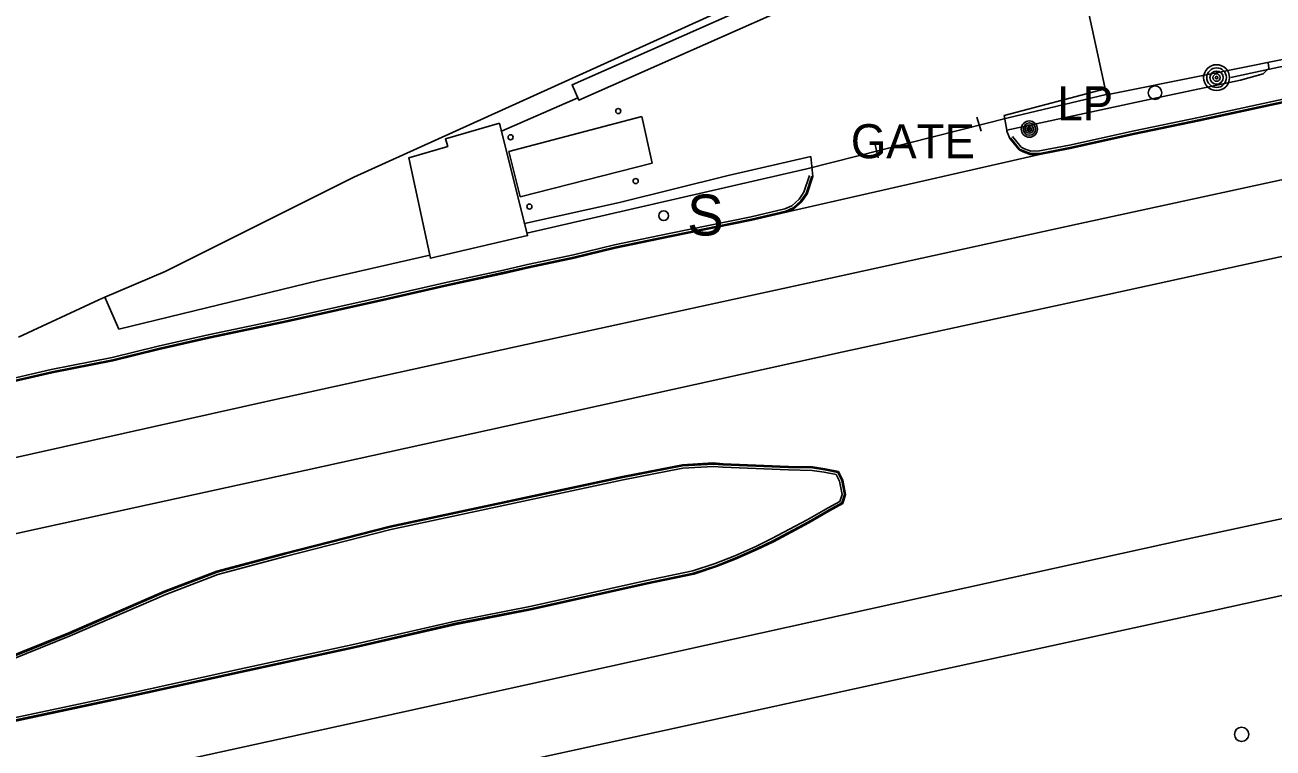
# Model space of a CAD drawing. Extents: x 368532 to 392481, y 10654822 to 10676899.
# Drawn here: x 388211.3 to 388394.5, y 10658604.7 to 10658710.8 of the extents above; entities that cross this region are included whole.
import ezdxf

# ---------------------------------------------------------------- set-up
doc = ezdxf.new("R2010")
doc.units = 0
for name, color, linetype in [('p_Catenary', 7, 'Continuous'), ('p_dtm sidewalk', 7, 'Continuous'), ('p_road - paved curb', 7, 'Continuous'), ('p_road general road feature', 7, 'Continuous'), ('p_road paint stripe', 7, 'Continuous'), ('p_structure building', 7, 'Continuous'), ('p_structure fence', 7, 'Continuous'), ('p_structure sign', 7, 'Continuous'), ('p_structure unidentified', 7, 'Continuous'), ('p_utility general pole', 7, 'Continuous'), ('p_utility guy anchor', 7, 'Continuous'), ('p_utility_manhole', 7, 'Continuous')]:
    doc.layers.add(name, color=color, linetype=linetype)

msp = doc.modelspace()

# ---------------------------------------------------------------- linework, layer by layer
at = {"layer": 'p_Catenary'}
msp.add_lwpolyline([(388388.28, 10658703.07), (388393.07, 10658704.11), (388397.87, 10658705.16)], dxfattribs=at)
at = {"layer": 'p_dtm sidewalk'}
for p, q in [((388393.86, 10658704.47), (388393.04, 10658703.61)), ((388393.79, 10658705.31), (388393.86, 10658704.47)), ((388389.72, 10658702.72), (388377.45, 10658700.12)), ((388393.04, 10658703.61), (388389.72, 10658702.72)), ((388377.45, 10658700.12), (388355.39, 10658695.37))]:
    msp.add_line(p, q, dxfattribs=at)
at = {"layer": 'p_road - paved curb'}
for p, q in [((388402.12, 10658701.25), (388394.18, 10658699.5)), ((388402.2, 10658700.91), (388394.26, 10658699.16)), ((388402.23, 10658700.76), (388394.29, 10658699.01)), ((388394.18, 10658699.5), (388383.54, 10658697.22)), ((388394.26, 10658699.16), (388383.61, 10658696.88)), ((388394.29, 10658699.01), (388383.64, 10658696.73)), ((388383.54, 10658697.22), (388374.11, 10658695.25)), ((388383.61, 10658696.88), (388374.18, 10658694.91)), ((388374.11, 10658695.25), (388364.59, 10658693.18)), ((388383.64, 10658696.73), (388374.21, 10658694.76)), ((388364.59, 10658693.18), (388360.21, 10658692.31)), ((388374.18, 10658694.91), (388364.66, 10658692.84)), ((388374.21, 10658694.76), (388364.69, 10658692.69)), ((388360.23, 10658691.8), (388323.02, 10658683.35)), ((388364.69, 10658692.69), (388360.23, 10658691.8)), ((388364.66, 10658692.84), (388360.26, 10658691.96)), ((388317.86, 10658682.65), (388305.84, 10658680.19)), ((388317.94, 10658682.31), (388305.91, 10658679.85)), ((388322.84, 10658683.82), (388317.86, 10658682.65)), ((388322.96, 10658683.49), (388317.94, 10658682.31)), ((388323.02, 10658683.35), (388317.97, 10658682.16)), ((388317.97, 10658682.16), (388305.94, 10658679.7)), ((388297.79, 10658678.55), (388291.78, 10658677.05)), ((388305.84, 10658680.19), (388297.79, 10658678.55)), ((388305.91, 10658679.85), (388297.87, 10658678.21)), ((388305.94, 10658679.7), (388297.9, 10658678.06)), ((388291.78, 10658677.05), (388285.06, 10658675.65)), ((388291.86, 10658676.71), (388285.14, 10658675.31)), ((388297.87, 10658678.21), (388291.86, 10658676.71)), ((388297.9, 10658678.06), (388291.89, 10658676.56)), ((388285.06, 10658675.65), (388281.51, 10658674.84)), ((388285.14, 10658675.31), (388281.59, 10658674.5)), ((388285.17, 10658675.16), (388281.62, 10658674.35)), ((388291.89, 10658676.56), (388285.17, 10658675.16)), ((388273.3, 10658673.05), (388264.28, 10658671.01)), ((388281.51, 10658674.84), (388273.3, 10658673.05)), ((388281.59, 10658674.5), (388273.38, 10658672.71)), ((388281.62, 10658674.35), (388273.41, 10658672.56)), ((388273.38, 10658672.71), (388264.36, 10658670.67)), ((388273.41, 10658672.56), (388264.39, 10658670.52)), ((388264.28, 10658671.01), (388249.81, 10658667.75)), ((388264.36, 10658670.67), (388249.89, 10658667.41)), ((388264.39, 10658670.52), (388249.92, 10658667.26)), ((388249.81, 10658667.75), (388238.13, 10658665.33)), ((388249.89, 10658667.41), (388238.21, 10658664.99)), ((388249.92, 10658667.26), (388238.24, 10658664.84)), ((388238.13, 10658665.33), (388230.79, 10658663.68)), ((388238.21, 10658664.99), (388230.87, 10658663.34)), ((388238.24, 10658664.84), (388230.9, 10658663.19)), ((388224.06, 10658662.02), (388215.11, 10658660.25)), ((388230.79, 10658663.68), (388224.06, 10658662.02)), ((388230.87, 10658663.34), (388224.14, 10658661.68)), ((388230.9, 10658663.19), (388224.17, 10658661.53)), ((388215.11, 10658660.25), (388205.15, 10658657.95)), ((388224.14, 10658661.68), (388215.18, 10658659.91)), ((388224.17, 10658661.53), (388215.21, 10658659.76)), ((388215.18, 10658659.91), (388205.23, 10658657.61)), ((388215.21, 10658659.76), (388205.26, 10658657.46)), ((388298.99, 10658644.54), (388307.78, 10658646.27)), ((388299.02, 10658644.39), (388307.8, 10658646.12)), ((388299.09, 10658644.05), (388307.84, 10658645.77)), ((388307.78, 10658646.27), (388312.31, 10658646.52)), ((388307.8, 10658646.12), (388312.31, 10658646.37)), ((388307.84, 10658645.77), (388312.3, 10658646.02)), ((388312.3, 10658646.02), (388313.71, 10658645.9)), ((388312.31, 10658646.52), (388313.74, 10658646.4)), ((388312.31, 10658646.37), (388313.73, 10658646.25)), ((388313.71, 10658645.9), (388323.36, 10658645.49)), ((388313.73, 10658646.25), (388323.37, 10658645.84)), ((388313.74, 10658646.4), (388323.37, 10658645.99)), ((388323.37, 10658645.99), (388326.88, 10658645.94)), ((388323.37, 10658645.84), (388326.87, 10658645.79)), ((388326.87, 10658645.79), (388328.67, 10658645.5)), ((388326.88, 10658645.94), (388328.7, 10658645.65)), ((388328.7, 10658645.65), (388330.69, 10658645.27)), ((388278.17, 10658640.07), (388298.99, 10658644.54)), ((388278.2, 10658639.92), (388299.02, 10658644.39)), ((388278.27, 10658639.58), (388299.09, 10658644.05)), ((388323.36, 10658645.49), (388326.84, 10658645.44)), ((388326.84, 10658645.44), (388328.61, 10658645.16)), ((388328.61, 10658645.16), (388330.35, 10658644.83)), ((388328.67, 10658645.5), (388330.59, 10658645.14)), ((388330.35, 10658644.83), (388330.84, 10658643.84)), ((388330.59, 10658645.14), (388331.18, 10658643.95)), ((388330.69, 10658645.27), (388331.32, 10658644)), ((388330.84, 10658643.84), (388331.23, 10658641.91)), ((388331.18, 10658643.95), (388331.59, 10658641.89)), ((388331.32, 10658644), (388331.74, 10658641.88)), ((388331.23, 10658641.91), (388330.91, 10658640.89)), ((388331.59, 10658641.89), (388331.2, 10658640.65)), ((388331.74, 10658641.88), (388331.33, 10658640.55)), ((388264.85, 10658637.23), (388278.17, 10658640.07)), ((388330.91, 10658640.89), (388329.16, 10658639.95)), ((388331.2, 10658640.65), (388329.33, 10658639.64)), ((388331.33, 10658640.55), (388329.4, 10658639.51)), ((388264.88, 10658637.08), (388278.2, 10658639.92)), ((388264.96, 10658636.74), (388278.27, 10658639.58)), ((388329.16, 10658639.95), (388326.12, 10658638.17)), ((388329.33, 10658639.64), (388326.29, 10658637.86)), ((388329.4, 10658639.51), (388326.36, 10658637.73)), ((388249.34, 10658633.3), (388264.85, 10658637.23)), ((388249.38, 10658633.15), (388264.88, 10658637.08)), ((388249.46, 10658632.82), (388264.96, 10658636.74)), ((388326.12, 10658638.17), (388320.91, 10658635.42)), ((388326.29, 10658637.86), (388321.07, 10658635.1)), ((388326.36, 10658637.73), (388321.14, 10658634.97)), ((388320.91, 10658635.42), (388318.56, 10658634.28)), ((388321.07, 10658635.1), (388318.71, 10658633.97)), ((388321.14, 10658634.97), (388318.77, 10658633.83)), ((388239.41, 10658630.65), (388249.34, 10658633.3)), ((388239.46, 10658630.51), (388249.38, 10658633.15)), ((388239.57, 10658630.17), (388249.46, 10658632.82)), ((388315.48, 10658632.9), (388312.6, 10658631.78)), ((388318.56, 10658634.28), (388315.48, 10658632.9)), ((388318.71, 10658633.97), (388315.61, 10658632.58)), ((388318.77, 10658633.83), (388315.67, 10658632.44)), ((388312.6, 10658631.78), (388309.31, 10658630.67)), ((388312.72, 10658631.45), (388309.4, 10658630.34)), ((388312.77, 10658631.31), (388309.44, 10658630.19)), ((388315.61, 10658632.58), (388312.72, 10658631.45)), ((388315.67, 10658632.44), (388312.77, 10658631.31)), ((388231.75, 10658627.69), (388239.41, 10658630.65)), ((388231.81, 10658627.55), (388239.46, 10658630.51)), ((388231.94, 10658627.23), (388239.57, 10658630.17)), ((388302.52, 10658629.26), (388285.61, 10658625.49)), ((388309.31, 10658630.67), (388302.52, 10658629.26)), ((388309.4, 10658630.34), (388302.6, 10658628.92)), ((388309.44, 10658630.19), (388302.63, 10658628.77)), ((388217.71, 10658621.59), (388231.75, 10658627.69)), ((388217.77, 10658621.45), (388231.81, 10658627.55)), ((388217.9, 10658621.13), (388231.94, 10658627.23)), ((388302.6, 10658628.92), (388285.68, 10658625.15)), ((388302.63, 10658628.77), (388285.71, 10658625)), ((388285.61, 10658625.49), (388274.46, 10658623.33)), ((388285.68, 10658625.15), (388274.53, 10658622.99)), ((388285.71, 10658625), (388274.56, 10658622.84)), ((388274.46, 10658623.33), (388259.68, 10658619.91)), ((388274.53, 10658622.99), (388259.76, 10658619.57)), ((388274.56, 10658622.84), (388259.79, 10658619.42)), ((388199.79, 10658614.39), (388217.71, 10658621.59)), ((388199.84, 10658614.25), (388217.77, 10658621.45)), ((388199.96, 10658613.92), (388217.9, 10658621.13)), ((388259.68, 10658619.91), (388242.77, 10658616.26)), ((388259.76, 10658619.57), (388242.85, 10658615.92)), ((388259.79, 10658619.42), (388242.88, 10658615.77)), ((388242.77, 10658616.26), (388227.17, 10658612.83)), ((388242.85, 10658615.92), (388227.25, 10658612.49)), ((388242.88, 10658615.77), (388227.28, 10658612.34)), ((388227.17, 10658612.83), (388205.3, 10658608.19)), ((388227.25, 10658612.49), (388205.38, 10658607.85)), ((388227.28, 10658612.34), (388205.41, 10658607.7))]:
    msp.add_line(p, q, dxfattribs=at)
at = {"layer": 'p_road general road feature'}
for p, q in [((388355.02, 10658697.51), (388369.84, 10658701.41)), ((388292.41, 10658700.1), (388281.2, 10658695.2)), ((388355.39, 10658695.37), (388355.02, 10658697.51)), ((388355.43, 10658695.19), (388355.39, 10658695.37)), ((388355.84, 10658694.12), (388355.43, 10658695.19)), ((388357.2, 10658692.46), (388355.84, 10658694.12)), ((388357.29, 10658692.58), (388355.96, 10658694.22)), ((388357.52, 10658692.86), (388356.23, 10658694.44)), ((388326.64, 10658691.5), (388314.51, 10658688.71)), ((388326.92, 10658688.57), (388326.64, 10658691.5)), ((388357.79, 10658692.18), (388357.2, 10658692.46)), ((388357.85, 10658692.32), (388357.29, 10658692.58)), ((388357.99, 10658692.64), (388357.52, 10658692.86)), ((388358.84, 10658691.77), (388357.79, 10658692.18)), ((388358.87, 10658691.92), (388357.85, 10658692.32)), ((388358.93, 10658692.27), (388357.99, 10658692.64)), ((388360.23, 10658691.8), (388358.84, 10658691.77)), ((388360.26, 10658691.96), (388358.87, 10658691.92)), ((388360.21, 10658692.31), (388358.93, 10658692.27)), ((388314.51, 10658688.71), (388298.54, 10658684.75)), ((388326.44, 10658688.73), (388325.63, 10658686.24)), ((388326.78, 10658688.62), (388325.94, 10658686.08)), ((388326.92, 10658688.57), (388326.08, 10658686.01)), ((388325.63, 10658686.24), (388324.92, 10658685.23)), ((388325.94, 10658686.08), (388325.19, 10658685)), ((388326.08, 10658686.01), (388325.3, 10658684.9)), ((388298.54, 10658684.75), (388284.61, 10658681.66)), ((388323.83, 10658684.26), (388322.84, 10658683.82)), ((388324.92, 10658685.23), (388323.83, 10658684.26)), ((388325.19, 10658685), (388324.02, 10658683.96)), ((388325.3, 10658684.9), (388324.1, 10658683.83)), ((388324.02, 10658683.96), (388322.96, 10658683.49)), ((388324.1, 10658683.83), (388323.02, 10658683.35))]:
    msp.add_line(p, q, dxfattribs=at)
at = {"layer": 'p_road paint stripe'}
for p, q in [((388405.55, 10658690.21), (388365.76, 10658681.56)), ((388365.76, 10658681.56), (388326.41, 10658672.98)), ((388409.78, 10658679.91), (388370.22, 10658671.24)), ((388326.41, 10658672.98), (388286.85, 10658664.35)), ((388370.22, 10658671.24), (388331.4, 10658662.82)), ((388286.85, 10658664.35), (388247.36, 10658655.7)), ((388331.4, 10658662.82), (388291.67, 10658654.07)), ((388247.36, 10658655.7), (388208.13, 10658646.91)), ((388291.67, 10658654.07), (388252.52, 10658645.46)), ((388252.52, 10658645.46), (388212.92, 10658636.82)), ((388421.49, 10658643.91), (388381.77, 10658635.32)), ((388212.92, 10658636.82), (388173.74, 10658628.31)), ((388381.77, 10658635.32), (388343.19, 10658626.83)), ((388424.45, 10658633.39), (388385.11, 10658624.74)), ((388343.19, 10658626.83), (388303.29, 10658618.01)), ((388385.11, 10658624.74), (388346.01, 10658616.21)), ((388303.29, 10658618.01), (388263.99, 10658609.37)), ((388346.01, 10658616.21), (388306.67, 10658607.59)), ((388263.99, 10658609.37), (388224.43, 10658600.7)), ((388306.67, 10658607.59), (388267.28, 10658599.04))]:
    msp.add_line(p, q, dxfattribs=at)
at = {"layer": 'p_structure building'}
for points in [[(388415.19, 10658709.62), (388370.03, 10658700.54), (388362.99, 10658733.02), (388375.39, 10658738.2), (388375.2, 10658739.73), (388382.21, 10658740.77), (388382.1, 10658741.24), (388422.88, 10658760.64), (388423.2, 10658760.25), (388436.3, 10658766.25), (388441.75, 10658753.87), (388428.46, 10658748.02), (388429.29, 10658746.02), (388430.92, 10658746.62), (388437.2, 10658731.4), (388412.61, 10658720.95)], [(388357.66, 10658728.6), (388292.55, 10658699.78), (388291.57, 10658702), (388356.67, 10658730.82)], [(388280.91, 10658696.37), (388285.05, 10658679.9), (388270.79, 10658676.56), (388267.61, 10658691.28), (388273.32, 10658692.94), (388272.99, 10658694.1)]]:
    msp.add_lwpolyline(points, close=True, dxfattribs=at)
at = {"layer": 'p_structure fence'}
for p, q in [((388355.19, 10658731.79), (388259.55, 10658688.46)), ((388370.02, 10658700.6), (388355.61, 10658697.15)), ((388355.61, 10658697.15), (388326.07, 10658689.67)), ((388351.63, 10658695.23), (388351.02, 10658697.28)), ((388336.52, 10658691.31), (388336.05, 10658693.44)), ((388326.07, 10658689.67), (388284.96, 10658680.27)), ((388259.55, 10658688.46), (388231.85, 10658674.62)), ((388270.69, 10658677), (388254.41, 10658673.28)), ((388231.85, 10658674.62), (388222.96, 10658670.84)), ((388254.41, 10658673.28), (388225.05, 10658666.14)), ((388222.08, 10658670.47), (388210.3, 10658664.99)), ((388222.96, 10658670.84), (388222.08, 10658670.47)), ((388225.05, 10658666.14), (388222.96, 10658670.84))]:
    msp.add_line(p, q, dxfattribs=at)
at = {"layer": 'p_structure sign'}
msp.add_circle((388305.02, 10658682.81), 0.713, dxfattribs=at)
at = {"layer": 'p_structure unidentified'}
for p, q in [((388282.28, 10658692.22), (388301.8, 10658697.39)), ((388301.8, 10658697.39), (388303.35, 10658690.5)), ((388283.96, 10658685.58), (388282.28, 10658692.22)), ((388303.35, 10658690.5), (388283.96, 10658685.58))]:
    msp.add_line(p, q, dxfattribs=at)
for centre in [(388298.36, 10658698.17), (388282.55, 10658694.32), (388300.92, 10658687.89), (388285.32, 10658684.14)]:
    msp.add_circle(centre, 0.375, dxfattribs=at)
at = {"layer": 'p_utility general pole'}
for centre, radius in [((388386.21, 10658703.07), 1.9), ((388386.21, 10658703.07), 1.44), ((388386.21, 10658703.07), 0.973), ((388386.21, 10658703.07), 0.539), ((388386.21, 10658703.07), 0.192), ((388358.72, 10658695.52), 1.19), ((388358.72, 10658695.52), 0.901), ((388358.72, 10658695.52), 0.608), ((388358.72, 10658695.52), 0.337), ((388358.72, 10658695.52), 0.12)]:
    msp.add_circle(centre, radius, dxfattribs=at)
at = {"layer": 'p_utility guy anchor'}
msp.add_circle((388377.17, 10658700.86), 1, dxfattribs=at)
at = {"layer": 'p_utility_manhole'}
msp.add_circle((388389.88, 10658606.69), 1.05, dxfattribs=at)

# ---------------------------------------------------------------- texts
at = {"layer": 'p_structure fence'}
msp.add_text(' GATE', height=5, dxfattribs=at).set_placement((388330.65, 10658691.24))
at = {"layer": 'p_structure sign'}
msp.add_text('S', height=6, dxfattribs=at).set_placement((388308.48, 10658679.91))
at = {"layer": 'p_utility general pole'}
msp.add_text('LP', height=5, dxfattribs=at).set_placement((388362.84, 10658696.81))

doc.saveas('drawing.dxf')
